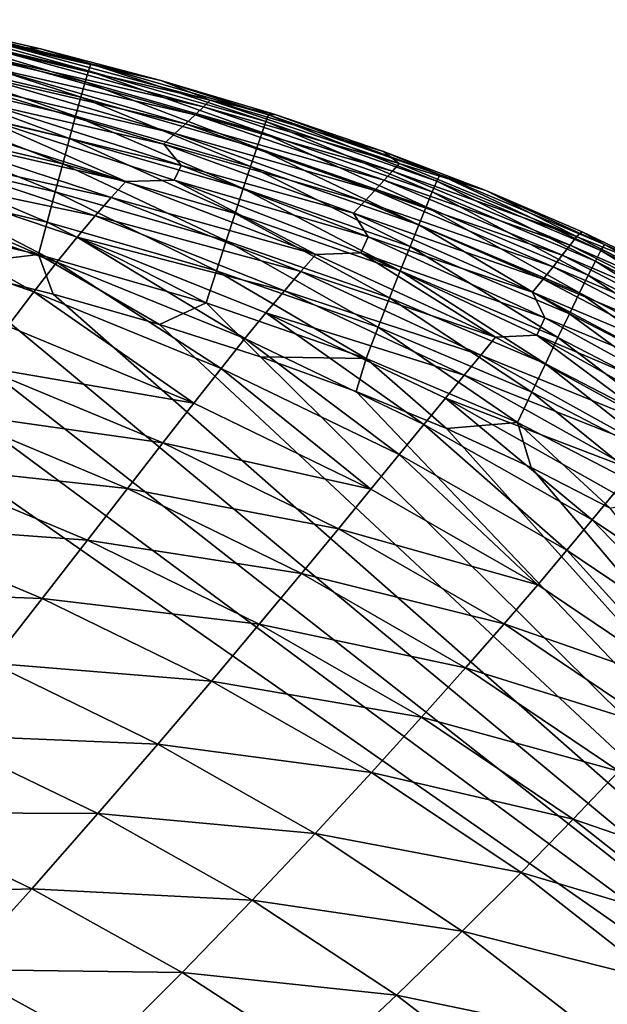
# Model space of a CAD drawing. Header units: metres. Extents: x -105 to 105, y -68 to 103.
# Tile 394 of 416: x 97.04 to 99.51, y 63.23 to 67.38. Entities that reach past the tile are written whole.
import ezdxf

# ---------------------------------------------------------------- set-up
doc = ezdxf.new("R2010")
doc.units = ezdxf.units.M
doc.layers.add('solid_FIT-BATH-150_SW0001_01', color=7, linetype='CONTINUOUS')

msp = doc.modelspace()

# ---------------------------------------------------------------- linework, layer by layer
at = {"layer": 'solid_FIT-BATH-150_SW0001_01'}
for points in [[(96.542076, 67.294456, 15.855499), (97.311226, 67.113571, 15.863638), (96.553902, 67.342468, 15.722724)], [(96.553902, 67.342468, 15.722724), (97.325256, 67.160934, 15.730721), (96.561844, 67.371819, 15.581873)], [(97.311226, 67.113571, 15.863638), (97.325256, 67.160934, 15.730721), (96.553902, 67.342468, 15.722724)], [(96.561844, 67.371819, 15.581873), (97.334587, 67.189789, 15.589726), (96.590744, 67.375572, 15.435036)], [(97.325256, 67.160934, 15.730721), (97.334587, 67.189789, 15.589726), (96.561844, 67.371819, 15.581873)], [(97.334587, 67.189789, 15.589726), (97.12252, 67.253349, 15.440289), (96.590744, 67.375572, 15.435036)], [(96.998665, 67.26339, 13.287804), (96.590744, 67.375572, 15.435036), (97.12252, 67.253349, 15.440289)], [(96.526711, 67.229263, 15.97865), (97.292877, 67.049171, 15.986925), (96.542076, 67.294456, 15.855499)], [(97.292877, 67.049171, 15.986925), (97.311226, 67.113571, 15.863638), (96.542076, 67.294456, 15.855499)], [(96.969749, 67.239296, 10.897865), (96.998665, 67.26339, 13.287804), (97.837524, 67.036453, 13.290612)], [(96.998665, 67.26339, 13.287804), (97.12252, 67.253349, 15.440289), (97.628891, 67.120178, 15.44556)], [(97.837524, 67.036453, 13.290612), (96.998665, 67.26339, 13.287804), (97.628891, 67.120178, 15.44556)], [(96.508133, 67.148369, 16.090628), (97.27063, 66.969193, 16.09903), (96.526711, 67.229263, 15.97865)], [(97.27063, 66.969193, 16.09903), (97.292877, 67.049171, 15.986925), (96.526711, 67.229263, 15.97865)], [(96.934036, 67.210388, 8.612066), (96.969749, 67.239296, 10.897865), (97.808754, 67.008408, 10.901702)], [(97.808754, 67.008408, 10.901702), (96.969749, 67.239296, 10.897865), (97.837524, 67.036453, 13.290612)], [(97.334587, 67.189789, 15.589726), (97.628891, 67.120178, 15.44556), (97.12252, 67.253349, 15.440289)], [(96.84948, 67.142738, 4.348823), (96.893562, 67.178062, 6.429319), (97.732765, 66.937141, 6.435234)], [(96.893562, 67.178062, 6.429319), (96.934036, 67.210388, 8.612066), (97.773155, 66.974739, 8.616927)], [(97.732765, 66.937141, 6.435234), (96.893562, 67.178062, 6.429319), (97.773155, 66.974739, 8.616927)], [(97.773155, 66.974739, 8.616927), (96.934036, 67.210388, 8.612066), (97.808754, 67.008408, 10.901702)], [(97.325256, 67.160934, 15.730721), (98.071831, 66.946632, 15.73912), (97.334587, 67.189789, 15.589726)], [(97.334587, 67.189789, 15.589726), (98.082741, 66.974846, 15.59797), (97.628891, 67.120178, 15.44556)], [(98.071831, 66.946632, 15.73912), (98.082741, 66.974846, 15.59797), (97.334587, 67.189789, 15.589726)], [(96.486679, 67.053253, 16.189884), (97.244881, 66.875107, 16.198397), (96.508133, 67.148369, 16.090628)], [(97.244881, 66.875107, 16.198397), (97.27063, 66.969193, 16.09903), (96.508133, 67.148369, 16.090628)], [(96.802414, 67.104279, 2.369936), (96.84948, 67.142738, 4.348823), (97.688721, 66.896255, 4.355815)], [(97.688721, 66.896255, 4.355815), (96.84948, 67.142738, 4.348823), (97.732765, 66.937141, 6.435234)], [(97.311226, 67.113571, 15.863638), (98.055244, 66.900146, 15.872188), (97.325256, 67.160934, 15.730721)], [(98.055244, 66.900146, 15.872188), (98.071831, 66.946632, 15.73912), (97.325256, 67.160934, 15.730721)], [(97.641594, 66.852135, 2.378008), (96.802414, 67.104279, 2.369936), (97.688721, 66.896255, 4.355815)], [(96.888611, 67.023705, 0.49346), (96.802414, 67.104279, 2.369936), (97.641594, 66.852135, 2.378008)], [(97.292877, 67.049171, 15.986925), (98.03347, 66.836823, 15.995616), (97.311226, 67.113571, 15.863638)], [(98.03347, 66.836823, 15.995616), (98.055244, 66.900146, 15.872188), (97.311226, 67.113571, 15.863638)], [(98.082741, 66.974846, 15.59797), (98.110504, 66.976067, 15.450854), (97.628891, 67.120178, 15.44556)], [(97.837524, 67.036453, 13.290612), (97.628891, 67.120178, 15.44556), (98.110504, 66.976067, 15.450854)], [(96.462685, 66.945404, 16.27487), (97.216034, 66.768387, 16.283476), (96.486679, 67.053253, 16.189884)], [(97.216034, 66.768387, 16.283476), (97.244881, 66.875107, 16.198397), (96.486679, 67.053253, 16.189884)], [(97.27063, 66.969193, 16.09903), (98.006981, 66.758125, 16.107849), (97.292877, 67.049171, 15.986925)], [(98.006981, 66.758125, 16.107849), (98.03347, 66.836823, 15.995616), (97.292877, 67.049171, 15.986925)], [(96.861877, 66.968262, -1.283807), (96.888611, 67.023705, 0.49346), (97.715317, 66.762077, 0.502477)], [(97.715317, 66.762077, 0.502477), (96.888611, 67.023705, 0.49346), (97.641594, 66.852135, 2.378008)], [(97.773155, 66.974739, 8.616927), (97.808754, 67.008408, 10.901702), (98.604317, 66.738503, 10.905326)], [(97.808754, 67.008408, 10.901702), (97.837524, 67.036453, 13.290612), (98.632446, 66.770447, 13.29331)], [(98.604317, 66.738503, 10.905326), (97.808754, 67.008408, 10.901702), (98.632446, 66.770447, 13.29331)], [(97.837524, 67.036453, 13.290612), (98.110504, 66.976067, 15.450854), (98.567062, 66.821373, 15.456161)], [(98.632446, 66.770447, 13.29331), (97.837524, 67.036453, 13.290612), (98.567062, 66.821373, 15.456161)], [(97.481956, 66.693886, -2.953047), (96.644325, 66.962067, -2.964094), (96.861877, 66.968262, -1.283807)], [(97.685898, 66.700539, -1.273796), (96.861877, 66.968262, -1.283807), (97.715317, 66.762077, 0.502477)], [(97.481956, 66.693886, -2.953047), (96.861877, 66.968262, -1.283807), (97.685898, 66.700539, -1.273796)], [(97.244881, 66.875107, 16.198397), (97.976257, 66.665489, 16.207327), (97.27063, 66.969193, 16.09903)], [(97.976257, 66.665489, 16.207327), (98.006981, 66.758125, 16.107849), (97.27063, 66.969193, 16.09903)], [(97.732765, 66.937141, 6.435234), (97.773155, 66.974739, 8.616927), (98.569443, 66.700127, 8.621483)], [(98.569443, 66.700127, 8.621483), (97.773155, 66.974739, 8.616927), (98.604317, 66.738503, 10.905326)], [(98.071831, 66.946632, 15.73912), (98.791367, 66.695778, 15.747978), (98.082741, 66.974846, 15.59797)], [(98.082741, 66.974846, 15.59797), (98.804077, 66.72316, 15.606666), (98.110504, 66.976067, 15.450854)], [(98.791367, 66.695778, 15.747978), (98.804077, 66.72316, 15.606666), (98.082741, 66.974846, 15.59797)], [(98.804077, 66.72316, 15.606666), (98.567062, 66.821373, 15.456161), (98.110504, 66.976067, 15.450854)], [(96.436485, 66.826302, 16.34404), (97.184479, 66.650497, 16.352715), (96.462685, 66.945404, 16.27487)], [(97.184479, 66.650497, 16.352715), (97.216034, 66.768387, 16.283476), (96.462685, 66.945404, 16.27487)], [(96.584137, 66.900421, -4.544886), (96.644325, 66.962067, -2.964094), (97.481956, 66.693886, -2.953047)], [(97.688721, 66.896255, 4.355815), (97.732765, 66.937141, 6.435234), (98.529839, 66.657288, 6.440781)], [(98.529839, 66.657288, 6.440781), (97.732765, 66.937141, 6.435234), (98.569443, 66.700127, 8.621483)], [(98.055244, 66.900146, 15.872188), (98.771873, 66.650444, 15.881201), (98.071831, 66.946632, 15.73912)], [(98.771873, 66.650444, 15.881201), (98.791367, 66.695778, 15.747978), (98.071831, 66.946632, 15.73912)], [(96.518059, 66.827675, -6.030351), (96.584137, 66.900421, -4.544886), (97.420464, 66.627602, -4.532961)], [(97.420464, 66.627602, -4.532961), (96.584137, 66.900421, -4.544886), (97.481956, 66.693886, -2.953047)], [(97.641594, 66.852135, 2.378008), (97.688721, 66.896255, 4.355815), (98.486565, 66.61087, 4.362421)], [(98.486565, 66.61087, 4.362421), (97.688721, 66.896255, 4.355815), (98.529839, 66.657288, 6.440781)], [(98.03347, 66.836823, 15.995616), (98.74617, 66.588593, 16.004774), (98.055244, 66.900146, 15.872188)], [(98.74617, 66.588593, 16.004774), (98.771873, 66.650444, 15.881201), (98.055244, 66.900146, 15.872188)], [(97.216034, 66.768387, 16.283476), (97.941788, 66.560371, 16.292494), (97.244881, 66.875107, 16.198397)], [(97.941788, 66.560371, 16.292494), (97.976257, 66.665489, 16.207327), (97.244881, 66.875107, 16.198397)], [(98.44014, 66.561096, 2.38572), (97.641594, 66.852135, 2.378008), (98.486565, 66.61087, 4.362421)], [(97.715317, 66.762077, 0.502477), (97.641594, 66.852135, 2.378008), (98.44014, 66.561096, 2.38572)], [(96.408409, 66.697426, 16.395842), (97.150635, 66.522911, 16.404558), (96.436485, 66.826302, 16.34404)], [(97.150635, 66.522911, 16.404558), (97.184479, 66.650497, 16.352715), (96.436485, 66.826302, 16.34404)], [(96.444702, 66.741127, -7.422735), (96.518059, 66.827675, -6.030351), (97.35247, 66.550713, -6.017533)], [(97.35247, 66.550713, -6.017533), (96.518059, 66.827675, -6.030351), (97.420464, 66.627602, -4.532961)], [(98.006981, 66.758125, 16.107849), (98.714821, 66.511635, 16.117132), (98.03347, 66.836823, 15.995616)], [(98.714821, 66.511635, 16.117132), (98.74617, 66.588593, 16.004774), (98.03347, 66.836823, 15.995616)], [(98.804077, 66.72316, 15.606666), (98.997841, 66.656769, 15.461482), (98.567062, 66.821373, 15.456161)], [(98.632446, 66.770447, 13.29331), (98.567062, 66.821373, 15.456161), (98.997841, 66.656769, 15.461482)], [(97.184479, 66.650497, 16.352715), (97.904045, 66.444214, 16.361794), (97.216034, 66.768387, 16.283476)], [(97.904045, 66.444214, 16.361794), (97.941788, 66.560371, 16.292494), (97.216034, 66.768387, 16.283476)], [(97.685898, 66.700539, -1.273796), (97.715317, 66.762077, 0.502477), (98.502197, 66.461815, 0.511207)], [(98.502197, 66.461815, 0.511207), (97.715317, 66.762077, 0.502477), (98.44014, 66.561096, 2.38572)], [(98.604317, 66.738503, 10.905326), (98.632446, 66.770447, 13.29331), (99.379929, 66.462494, 13.295884)], [(99.379929, 66.462494, 13.295884), (98.632446, 66.770447, 13.29331), (98.997841, 66.656769, 15.461482)], [(97.19088, 66.354744, -8.709388), (96.362709, 66.6381, -8.724279), (96.444702, 66.741127, -7.422735)], [(97.276451, 66.460625, -7.408948), (96.444702, 66.741127, -7.422735), (97.35247, 66.550713, -6.017533)], [(97.19088, 66.354744, -8.709388), (96.444702, 66.741127, -7.422735), (97.276451, 66.460625, -7.408948)], [(97.976257, 66.665489, 16.207327), (98.678406, 66.421005, 16.216717), (98.006981, 66.758125, 16.107849)], [(98.678406, 66.421005, 16.216717), (98.714821, 66.511635, 16.117132), (98.006981, 66.758125, 16.107849)], [(98.569443, 66.700127, 8.621483), (98.604317, 66.738503, 10.905326), (99.352898, 66.426804, 10.908729)], [(99.352898, 66.426804, 10.908729), (98.604317, 66.738503, 10.905326), (99.379929, 66.462494, 13.295884)], [(98.791367, 66.695778, 15.747978), (99.481842, 66.40361, 15.757377), (98.804077, 66.72316, 15.606666)], [(98.804077, 66.72316, 15.606666), (99.496574, 66.429939, 15.615896), (98.997841, 66.656769, 15.461482)], [(99.481842, 66.40361, 15.757377), (99.496574, 66.429939, 15.615896), (98.804077, 66.72316, 15.606666)], [(96.408409, 66.697426, 16.395842), (96.378792, 66.560257, 16.42873), (97.114883, 66.387093, 16.437456)], [(96.408409, 66.697426, 16.395842), (97.114883, 66.387093, 16.437456), (97.150635, 66.522911, 16.404558)], [(97.420464, 66.627602, -4.532961), (97.481956, 66.693886, -2.953047), (98.281242, 66.386826, -2.94199)], [(98.281242, 66.386826, -2.94199), (97.481956, 66.693886, -2.953047), (97.685898, 66.700539, -1.273796)], [(98.470833, 66.394264, -1.263955), (97.685898, 66.700539, -1.273796), (98.502197, 66.461815, 0.511207)], [(98.281242, 66.386826, -2.94199), (97.685898, 66.700539, -1.273796), (98.470833, 66.394264, -1.263955)], [(98.529839, 66.657288, 6.440781), (98.569443, 66.700127, 8.621483), (99.319321, 66.383888, 8.625728)], [(99.319321, 66.383888, 8.625728), (98.569443, 66.700127, 8.621483), (99.352898, 66.426804, 10.908729)], [(98.771873, 66.650444, 15.881201), (99.459076, 66.35981, 15.890757), (98.791367, 66.695778, 15.747978)], [(99.459076, 66.35981, 15.890757), (99.481842, 66.40361, 15.757377), (98.791367, 66.695778, 15.747978)], [(95.036903, 61.398209, 16.499418), (102.660873, 61.39254, 16.581371), (95.158379, 66.635063, 16.428244)], [(102.660873, 61.39254, 16.581371), (95.696823, 66.545441, 16.433899), (95.158379, 66.635063, 16.428244)], [(97.0942, 66.230507, -9.921071), (96.270645, 66.515945, -9.937248), (96.362709, 66.6381, -8.724279)], [(97.0942, 66.230507, -9.921071), (96.362709, 66.6381, -8.724279), (97.19088, 66.354744, -8.709388)], [(97.150635, 66.522911, 16.404558), (97.86351, 66.318474, 16.413666), (97.184479, 66.650497, 16.352715)], [(97.86351, 66.318474, 16.413666), (97.904045, 66.444214, 16.361794), (97.184479, 66.650497, 16.352715)], [(97.941788, 66.560371, 16.292494), (98.637489, 66.3181, 16.301962), (97.976257, 66.665489, 16.207327)], [(98.637489, 66.3181, 16.301962), (98.678406, 66.421005, 16.216717), (97.976257, 66.665489, 16.207327)], [(98.486565, 66.61087, 4.362421), (98.529839, 66.657288, 6.440781), (99.281136, 66.335983, 6.445952)], [(99.281136, 66.335983, 6.445952), (98.529839, 66.657288, 6.440781), (99.319321, 66.383888, 8.625728)], [(98.74617, 66.588593, 16.004774), (99.428932, 66.299919, 16.014469), (98.771873, 66.650444, 15.881201)], [(99.428932, 66.299919, 16.014469), (99.459076, 66.35981, 15.890757), (98.771873, 66.650444, 15.881201)], [(99.496574, 66.429939, 15.615896), (99.403038, 66.482819, 15.466813), (98.997841, 66.656769, 15.461482)], [(99.379929, 66.462494, 13.295884), (98.997841, 66.656769, 15.461482), (99.403038, 66.482819, 15.466813)], [(97.35247, 66.550713, -6.017533), (97.420464, 66.627602, -4.532961), (98.219177, 66.315948, -4.520817)], [(98.219177, 66.315948, -4.520817), (97.420464, 66.627602, -4.532961), (98.281242, 66.386826, -2.94199)], [(98.44014, 66.561096, 2.38572), (98.486565, 66.61087, 4.362421), (99.239319, 66.28418, 4.368622)], [(99.239319, 66.28418, 4.368622), (98.486565, 66.61087, 4.362421), (99.281136, 66.335983, 6.445952)], [(97.114883, 66.387093, 16.437456), (96.378792, 66.560257, 16.42873), (96.705032, 66.338745, 16.445293)], [(97.904045, 66.444214, 16.361794), (98.592651, 66.204361, 16.371307), (97.941788, 66.560371, 16.292494)], [(98.592651, 66.204361, 16.371307), (98.637489, 66.3181, 16.301962), (97.941788, 66.560371, 16.292494)], [(99.194283, 66.228905, 2.39304), (98.44014, 66.561096, 2.38572), (99.239319, 66.28418, 4.368622)], [(98.502197, 66.461815, 0.511207), (98.44014, 66.561096, 2.38572), (99.194283, 66.228905, 2.39304)], [(98.714821, 66.511635, 16.117132), (99.39209, 66.225319, 16.126947), (98.74617, 66.588593, 16.004774)], [(99.39209, 66.225319, 16.126947), (99.428932, 66.299919, 16.014469), (98.74617, 66.588593, 16.004774)], [(102.660873, 61.39254, 16.581371), (96.212257, 66.446808, 16.439579), (95.696823, 66.545441, 16.433899)], [(96.984634, 66.085587, -11.046343), (96.270645, 66.515945, -9.937248), (97.0942, 66.230507, -9.921071)], [(97.150635, 66.522911, 16.404558), (97.114883, 66.387093, 16.437456), (97.820663, 66.184593, 16.446556)], [(97.150635, 66.522911, 16.404558), (97.820663, 66.184593, 16.446556), (97.86351, 66.318474, 16.413666)], [(97.276451, 66.460625, -7.408948), (97.35247, 66.550713, -6.017533), (98.149979, 66.235046, -6.004254)], [(98.149979, 66.235046, -6.004254), (97.35247, 66.550713, -6.017533), (98.219177, 66.315948, -4.520817)], [(98.678406, 66.421005, 16.216717), (99.349228, 66.137398, 16.226625), (98.714821, 66.511635, 16.117132)], [(99.349228, 66.137398, 16.226625), (99.39209, 66.225319, 16.126947), (98.714821, 66.511635, 16.117132)], [(99.379929, 66.462494, 13.295884), (99.403038, 66.482819, 15.466813), (99.78347, 66.299889, 15.472154)], [(99.496574, 66.429939, 15.615896), (99.78347, 66.299889, 15.472154), (99.403038, 66.482819, 15.466813)], [(102.660873, 61.39254, 16.581371), (96.705032, 66.338745, 16.445293), (96.212257, 66.446808, 16.439579)], [(97.983536, 66.033188, -8.69347), (97.19088, 66.354744, -8.709388), (97.276451, 66.460625, -7.408948)], [(98.071991, 66.141624, -7.394428), (97.276451, 66.460625, -7.408948), (98.149979, 66.235046, -6.004254)], [(97.983536, 66.033188, -8.69347), (97.276451, 66.460625, -7.408948), (98.071991, 66.141624, -7.394428)], [(97.86351, 66.318474, 16.413666), (98.544449, 66.0812, 16.423191), (97.904045, 66.444214, 16.361794)], [(98.544449, 66.0812, 16.423191), (98.592651, 66.204361, 16.371307), (97.904045, 66.444214, 16.361794)], [(98.470833, 66.394264, -1.263955), (98.502197, 66.461815, 0.511207), (99.245491, 66.120865, 0.519603)], [(99.245491, 66.120865, 0.519603), (98.502197, 66.461815, 0.511207), (99.194283, 66.228905, 2.39304)], [(99.352898, 66.426804, 10.908729), (99.379929, 66.462494, 13.295884), (100.076492, 66.109703, 13.298323)], [(100.076492, 66.109703, 13.298323), (99.379929, 66.462494, 13.295884), (99.78347, 66.299889, 15.472154)], [(99.481842, 66.40361, 15.757377), (100.141968, 66.062241, 15.767468), (99.496574, 66.429939, 15.615896)], [(99.496574, 66.429939, 15.615896), (100.15892, 66.087212, 15.62582), (99.78347, 66.299889, 15.472154)], [(100.141968, 66.062241, 15.767468), (100.15892, 66.087212, 15.62582), (99.496574, 66.429939, 15.615896)], [(97.114883, 66.387093, 16.437456), (96.705032, 66.338745, 16.445293), (97.17556, 66.220833, 16.451048)], [(97.114883, 66.387093, 16.437456), (97.17556, 66.220833, 16.451048), (97.62368, 66.093246, 16.456833)], [(97.820663, 66.184593, 16.446556), (97.114883, 66.387093, 16.437456), (97.62368, 66.093246, 16.456833)], [(98.219177, 66.315948, -4.520817), (98.281242, 66.386826, -2.94199), (99.038208, 66.039047, -2.931013)], [(99.038208, 66.039047, -2.931013), (98.281242, 66.386826, -2.94199), (98.470833, 66.394264, -1.263955)], [(99.212891, 66.047523, -1.254348), (98.470833, 66.394264, -1.263955), (99.245491, 66.120865, 0.519603)], [(99.038208, 66.039047, -2.931013), (98.470833, 66.394264, -1.263955), (99.212891, 66.047523, -1.254348)], [(98.637489, 66.3181, 16.301962), (99.301018, 66.037521, 16.311934), (98.678406, 66.421005, 16.216717)], [(99.301018, 66.037521, 16.311934), (99.349228, 66.137398, 16.226625), (98.678406, 66.421005, 16.216717)], [(99.319321, 66.383888, 8.625728), (99.352898, 66.426804, 10.908729), (100.050964, 66.070526, 10.911901)], [(100.050964, 66.070526, 10.911901), (99.352898, 66.426804, 10.908729), (100.076492, 66.109703, 13.298323)], [(99.459076, 66.35981, 15.890757), (100.115578, 66.02047, 15.901), (99.481842, 66.40361, 15.757377)], [(100.115578, 66.02047, 15.901), (100.141968, 66.062241, 15.767468), (99.481842, 66.40361, 15.757377)], [(97.882912, 65.907303, -9.903558), (97.0942, 66.230507, -9.921071), (97.19088, 66.354744, -8.709388)], [(97.882912, 65.907303, -9.903558), (97.19088, 66.354744, -8.709388), (97.983536, 66.033188, -8.69347)], [(99.281136, 66.335983, 6.445952), (99.319321, 66.383888, 8.625728), (100.019196, 66.023369, 8.629655)], [(100.019196, 66.023369, 8.629655), (99.319321, 66.383888, 8.625728), (100.050964, 66.070526, 10.911901)], [(99.428932, 66.299919, 16.014469), (100.080513, 65.963226, 16.024843), (99.459076, 66.35981, 15.890757)], [(100.080513, 65.963226, 16.024843), (100.115578, 66.02047, 15.901), (99.459076, 66.35981, 15.890757)], [(102.660873, 61.39254, 16.581371), (97.17556, 66.220833, 16.451048), (96.705032, 66.338745, 16.445293)], [(97.86351, 66.318474, 16.413666), (97.820663, 66.184593, 16.446556), (98.493454, 65.950035, 16.456051)], [(97.86351, 66.318474, 16.413666), (98.493454, 65.950035, 16.456051), (98.544449, 66.0812, 16.423191)], [(98.149979, 66.235046, -6.004254), (98.219177, 66.315948, -4.520817), (98.976234, 65.963776, -4.508569)], [(98.976234, 65.963776, -4.508569), (98.219177, 66.315948, -4.520817), (99.038208, 66.039047, -2.931013)], [(98.592651, 66.204361, 16.371307), (99.248131, 65.927086, 16.381306), (98.637489, 66.3181, 16.301962)], [(99.248131, 65.927086, 16.381306), (99.301018, 66.037521, 16.311934), (98.637489, 66.3181, 16.301962)], [(99.239319, 66.28418, 4.368622), (99.281136, 66.335983, 6.445952), (99.983009, 65.970703, 6.450739)], [(99.983009, 65.970703, 6.450739), (99.281136, 66.335983, 6.445952), (100.019196, 66.023369, 8.629655)], [(99.194283, 66.228905, 2.39304), (99.239319, 66.28418, 4.368622), (99.943268, 65.913811, 4.374402)], [(99.943268, 65.913811, 4.374402), (99.239319, 66.28418, 4.368622), (99.983009, 65.970703, 6.450739)], [(99.39209, 66.225319, 16.126947), (100.037582, 65.891823, 16.137426), (99.428932, 66.299919, 16.014469)], [(100.037582, 65.891823, 16.137426), (100.080513, 65.963226, 16.024843), (99.428932, 66.299919, 16.014469)], [(97.768204, 65.761749, -11.027057), (96.984634, 66.085587, -11.046343), (97.0942, 66.230507, -9.921071)], [(97.768204, 65.761749, -11.027057), (97.0942, 66.230507, -9.921071), (97.882912, 65.907303, -9.903558)], [(102.660873, 61.39254, 16.581371), (97.62368, 66.093246, 16.456833), (97.17556, 66.220833, 16.451048)], [(98.071991, 66.141624, -7.394428), (98.149979, 66.235046, -6.004254), (98.906502, 65.879097, -5.990654)], [(98.906502, 65.879097, -5.990654), (98.149979, 66.235046, -6.004254), (98.976234, 65.963776, -4.508569)], [(99.900269, 65.853325, 2.39994), (99.194283, 66.228905, 2.39304), (99.943268, 65.913811, 4.374402)], [(99.245491, 66.120865, 0.519603), (99.194283, 66.228905, 2.39304), (99.900269, 65.853325, 2.39994)], [(99.349228, 66.137398, 16.226625), (99.987564, 65.807594, 16.237175), (99.39209, 66.225319, 16.126947)], [(99.987564, 65.807594, 16.237175), (100.037582, 65.891823, 16.137426), (99.39209, 66.225319, 16.126947)], [(97.820663, 66.184593, 16.446556), (97.62368, 66.093246, 16.456833), (98.049095, 65.956375, 16.462637)], [(98.493454, 65.950035, 16.456051), (97.820663, 66.184593, 16.446556), (98.049095, 65.956375, 16.462637)], [(98.544449, 66.0812, 16.423191), (99.191238, 65.807465, 16.433176), (98.592651, 66.204361, 16.371307)], [(99.191238, 65.807465, 16.433176), (99.248131, 65.927086, 16.381306), (98.592651, 66.204361, 16.371307)], [(98.736504, 65.672073, -8.676736), (97.983536, 66.033188, -8.69347), (98.071991, 66.141624, -7.394428)], [(98.827194, 65.782654, -7.379349), (98.071991, 66.141624, -7.394428), (98.906502, 65.879097, -5.990654)], [(98.736504, 65.672073, -8.676736), (98.071991, 66.141624, -7.394428), (98.827194, 65.782654, -7.379349)], [(99.301018, 66.037521, 16.311934), (99.931244, 65.711868, 16.322521), (99.349228, 66.137398, 16.226625)], [(99.931244, 65.711868, 16.322521), (99.987564, 65.807594, 16.237175), (99.349228, 66.137398, 16.226625)], [(99.212891, 66.047523, -1.254348), (99.245491, 66.120865, 0.519603), (99.941467, 65.737175, 0.527619)], [(99.941467, 65.737175, 0.527619), (99.245491, 66.120865, 0.519603), (99.900269, 65.853325, 2.39994)], [(96.860336, 65.917694, -12.087579), (96.984634, 66.085587, -11.046343), (97.768204, 65.761749, -11.027057)], [(102.660873, 61.39254, 16.581371), (98.049095, 65.956375, 16.462637), (97.62368, 66.093246, 16.456833)], [(98.544449, 66.0812, 16.423191), (98.493454, 65.950035, 16.456051), (99.131004, 65.680038, 16.465977)], [(98.544449, 66.0812, 16.423191), (99.131004, 65.680038, 16.465977), (99.191238, 65.807465, 16.433176)], [(98.632591, 65.545059, -9.884963), (97.882912, 65.907303, -9.903558), (97.983536, 66.033188, -8.69347)], [(98.632591, 65.545059, -9.884963), (97.983536, 66.033188, -8.69347), (98.736504, 65.672073, -8.676736)], [(98.976234, 65.963776, -4.508569), (99.038208, 66.039047, -2.931013), (99.748894, 65.648727, -2.920208)], [(99.748894, 65.648727, -2.920208), (99.038208, 66.039047, -2.931013), (99.212891, 66.047523, -1.254348)], [(99.908272, 65.658409, -1.245043), (99.212891, 66.047523, -1.254348), (99.941467, 65.737175, 0.527619)], [(99.748894, 65.648727, -2.920208), (99.212891, 66.047523, -1.254348), (99.908272, 65.658409, -1.245043)], [(99.248131, 65.927086, 16.381306), (99.869415, 65.605972, 16.391891), (99.301018, 66.037521, 16.311934)], [(99.869415, 65.605972, 16.391891), (99.931244, 65.711868, 16.322521), (99.301018, 66.037521, 16.311934)], [(102.660873, 61.39254, 16.581371), (98.451599, 65.81028, 16.468456), (98.049095, 65.956375, 16.462637)], [(98.493454, 65.950035, 16.456051), (98.049095, 65.956375, 16.462637), (98.451599, 65.81028, 16.468456)], [(98.493454, 65.950035, 16.456051), (98.451599, 65.81028, 16.468456), (98.831329, 65.65464, 16.474289)], [(99.131004, 65.680038, 16.465977), (98.493454, 65.950035, 16.456051), (98.831329, 65.65464, 16.474289)], [(98.906502, 65.879097, -5.990654), (98.976234, 65.963776, -4.508569), (99.687622, 65.569366, -4.496331)], [(99.687622, 65.569366, -4.496331), (98.976234, 65.963776, -4.508569), (99.748894, 65.648727, -2.920208)], [(96.719475, 65.724548, -13.047156), (96.860336, 65.917694, -12.087579), (97.637451, 65.594345, -12.066378)], [(97.637451, 65.594345, -12.066378), (96.860336, 65.917694, -12.087579), (97.768204, 65.761749, -11.027057)], [(98.513412, 65.399506, -11.006427), (97.768204, 65.761749, -11.027057), (97.882912, 65.907303, -9.903558)], [(98.513412, 65.399506, -11.006427), (97.882912, 65.907303, -9.903558), (98.632591, 65.545059, -9.884963)], [(99.191238, 65.807465, 16.433176), (99.802856, 65.491226, 16.443714), (99.248131, 65.927086, 16.381306)], [(99.802856, 65.491226, 16.443714), (99.869415, 65.605972, 16.391891), (99.248131, 65.927086, 16.381306)], [(98.827194, 65.782654, -7.379349), (98.906502, 65.879097, -5.990654), (99.61795, 65.48127, -5.976875)], [(99.61795, 65.48127, -5.976875), (98.906502, 65.879097, -5.990654), (99.687622, 65.569366, -4.496331)], [(102.660873, 61.39254, 16.581371), (98.831329, 65.65464, 16.474289), (98.451599, 65.81028, 16.468456)], [(99.191238, 65.807465, 16.433176), (99.131004, 65.680038, 16.465977), (99.732361, 65.36895, 16.476416)], [(99.191238, 65.807465, 16.433176), (99.732361, 65.36895, 16.476416), (99.802856, 65.491226, 16.443714)], [(99.445625, 65.270012, -8.659398), (98.736504, 65.672073, -8.676736), (98.827194, 65.782654, -7.379349)], [(99.537926, 65.382225, -7.363883), (98.827194, 65.782654, -7.379349), (99.61795, 65.48127, -5.976875)], [(99.445625, 65.270012, -8.659398), (98.827194, 65.782654, -7.379349), (99.537926, 65.382225, -7.363883)], [(96.560204, 65.503876, -13.927448), (96.719475, 65.724548, -13.047156), (97.488678, 65.402946, -13.02393)], [(97.488678, 65.402946, -13.02393), (96.719475, 65.724548, -13.047156), (97.637451, 65.594345, -12.066378)], [(97.637451, 65.594345, -12.066378), (97.768204, 65.761749, -11.027057), (98.513412, 65.399506, -11.006427)], [(99.33905, 65.142479, -9.865544), (98.632591, 65.545059, -9.884963), (98.736504, 65.672073, -8.676736)], [(99.33905, 65.142479, -9.865544), (98.736504, 65.672073, -8.676736), (99.445625, 65.270012, -8.659398)], [(99.131004, 65.680038, 16.465977), (98.831329, 65.65464, 16.474289), (99.188156, 65.490814, 16.480108)], [(102.660873, 61.39254, 16.581371), (99.188156, 65.490814, 16.480108), (98.831329, 65.65464, 16.474289)], [(99.131004, 65.680038, 16.465977), (99.188156, 65.490814, 16.480108), (99.521561, 65.319778, 16.485889)], [(99.732361, 65.36895, 16.476416), (99.131004, 65.680038, 16.465977), (99.521561, 65.319778, 16.485889)], [(97.488678, 65.402946, -13.02393), (97.637451, 65.594345, -12.066378), (98.376877, 65.233376, -12.04358)], [(98.376877, 65.233376, -12.04358), (97.637451, 65.594345, -12.066378), (98.513412, 65.399506, -11.006427)], [(99.216049, 64.99765, -10.984757), (98.513412, 65.399506, -11.006427), (98.632591, 65.545059, -9.884963)], [(99.216049, 64.99765, -10.984757), (98.632591, 65.545059, -9.884963), (99.33905, 65.142479, -9.865544)], [(96.380882, 65.254036, -14.730504), (96.560204, 65.503876, -13.927448), (97.319908, 65.185387, -13.902122)], [(97.319908, 65.185387, -13.902122), (96.560204, 65.503876, -13.927448), (97.488678, 65.402946, -13.02393)], [(102.660873, 61.39254, 16.581371), (99.521561, 65.319778, 16.485889), (99.188156, 65.490814, 16.480108)], [(97.319908, 65.185387, -13.902122), (97.488678, 65.402946, -13.02393), (98.220894, 65.044617, -12.99888)], [(98.220894, 65.044617, -12.99888), (97.488678, 65.402946, -13.02393), (98.376877, 65.233376, -12.04358)], [(98.376877, 65.233376, -12.04358), (98.513412, 65.399506, -11.006427), (99.216049, 64.99765, -10.984757)], [(100.107147, 64.825829, -8.641669), (99.445625, 65.270012, -8.659398), (99.537926, 65.382225, -7.363883)], [(99.998512, 64.698471, -9.845561), (99.33905, 65.142479, -9.865544), (99.445625, 65.270012, -8.659398)], [(99.998512, 64.698471, -9.845561), (99.445625, 65.270012, -8.659398), (100.107147, 64.825829, -8.641669)], [(96.180222, 64.974609, -15.457746), (96.380882, 65.254036, -14.730504), (97.129395, 64.94014, -14.703103)], [(97.129395, 64.94014, -14.703103), (96.380882, 65.254036, -14.730504), (97.319908, 65.185387, -13.902122)], [(98.220894, 65.044617, -12.99888), (98.376877, 65.233376, -12.04358), (99.074417, 64.833603, -12.019547)], [(99.074417, 64.833603, -12.019547), (98.376877, 65.233376, -12.04358), (99.216049, 64.99765, -10.984757)], [(97.129395, 64.94014, -14.703103), (97.319908, 65.185387, -13.902122), (98.043358, 64.8312, -13.874779)], [(98.043358, 64.8312, -13.874779), (97.319908, 65.185387, -13.902122), (98.220894, 65.044617, -12.99888)], [(99.87233, 64.555145, -10.962363), (99.216049, 64.99765, -10.984757), (99.33905, 65.142479, -9.865544)], [(99.87233, 64.555145, -10.962363), (99.33905, 65.142479, -9.865544), (99.998512, 64.698471, -9.845561)], [(98.043358, 64.8312, -13.874779), (98.220894, 65.044617, -12.99888), (98.911934, 64.64843, -12.972424)], [(98.911934, 64.64843, -12.972424), (98.220894, 65.044617, -12.99888), (99.074417, 64.833603, -12.019547)], [(99.074417, 64.833603, -12.019547), (99.216049, 64.99765, -10.984757), (99.87233, 64.555145, -10.962363)], [(96.915787, 64.666939, -15.428523), (96.180222, 64.974609, -15.457746), (97.129395, 64.94014, -14.703103)], [(96.915787, 64.666939, -15.428523), (97.129395, 64.94014, -14.703103), (97.842415, 64.591728, -14.673538)], [(97.842415, 64.591728, -14.673538), (97.129395, 64.94014, -14.703103), (98.043358, 64.8312, -13.874779)], [(97.842415, 64.591728, -14.673538), (98.043358, 64.8312, -13.874779), (98.726402, 64.440216, -13.845892)], [(98.726402, 64.440216, -13.845892), (98.043358, 64.8312, -13.874779), (98.911934, 64.64843, -12.972424)], [(98.911934, 64.64843, -12.972424), (99.074417, 64.833603, -12.019547), (99.726273, 64.394066, -11.994647)], [(99.726273, 64.394066, -11.994647), (99.074417, 64.833603, -12.019547), (99.87233, 64.555145, -10.962363)], [(96.677849, 64.365868, -16.080086), (96.915787, 64.666939, -15.428523), (97.616638, 64.326019, -15.397043)], [(97.616638, 64.326019, -15.397043), (96.915787, 64.666939, -15.428523), (97.842415, 64.591728, -14.673538)], [(98.726402, 64.440216, -13.845892), (98.911934, 64.64843, -12.972424), (99.558029, 64.21344, -12.944982)], [(99.558029, 64.21344, -12.944982), (98.911934, 64.64843, -12.972424), (99.726273, 64.394066, -11.994647)], [(97.616638, 64.326019, -15.397043), (97.842415, 64.591728, -14.673538), (98.515839, 64.207672, -14.642332)], [(98.515839, 64.207672, -14.642332), (97.842415, 64.591728, -14.673538), (98.726402, 64.440216, -13.845892)], [(98.515839, 64.207672, -14.642332), (98.726402, 64.440216, -13.845892), (99.36528, 64.011482, -13.815937)], [(99.36528, 64.011482, -13.815937), (98.726402, 64.440216, -13.845892), (99.558029, 64.21344, -12.944982)], [(96.414574, 64.038445, -16.660179), (96.677849, 64.365868, -16.080086), (97.364723, 64.034248, -16.047241)], [(97.364723, 64.034248, -16.047241), (96.677849, 64.365868, -16.080086), (97.616638, 64.326019, -15.397043)], [(97.364723, 64.034248, -16.047241), (97.616638, 64.326019, -15.397043), (98.278755, 63.950699, -15.363871)], [(98.278755, 63.950699, -15.363871), (97.616638, 64.326019, -15.397043), (98.515839, 64.207672, -14.642332)], [(98.278755, 63.950699, -15.363871), (98.515839, 64.207672, -14.642332), (99.14595, 63.787006, -14.610013)], [(99.14595, 63.787006, -14.610013), (98.515839, 64.207672, -14.642332), (99.36528, 64.011482, -13.815937)], [(99.36528, 64.011482, -13.815937), (99.558029, 64.21344, -12.944982), (100.156998, 63.739357, -12.917004)], [(96.125046, 63.686794, -17.171478), (96.414574, 64.038445, -16.660179), (97.085594, 63.717857, -16.626682)], [(97.085594, 63.717857, -16.626682), (96.414574, 64.038445, -16.660179), (97.364723, 64.034248, -16.047241)], [(97.085594, 63.717857, -16.626682), (97.364723, 64.034248, -16.047241), (98.013756, 63.669506, -16.012697)], [(98.013756, 63.669506, -16.012697), (97.364723, 64.034248, -16.047241), (98.278755, 63.950699, -15.363871)], [(99.14595, 63.787006, -14.610013), (99.36528, 64.011482, -13.815937), (99.957809, 63.544685, -13.785416)], [(99.957809, 63.544685, -13.785416), (99.36528, 64.011482, -13.815937), (100.156998, 63.739357, -12.917004)], [(98.013756, 63.669506, -16.012697), (98.278755, 63.950699, -15.363871), (98.898468, 63.539955, -15.329572)], [(98.898468, 63.539955, -15.329572), (98.278755, 63.950699, -15.363871), (99.14595, 63.787006, -14.610013)], [(98.898468, 63.539955, -15.329572), (99.14595, 63.787006, -14.610013), (99.730568, 63.329357, -14.577127)], [(99.730568, 63.329357, -14.577127), (99.14595, 63.787006, -14.610013), (99.957809, 63.544685, -13.785416)], [(96.778267, 63.378819, -17.138176), (96.125046, 63.686794, -17.171478), (97.085594, 63.717857, -16.626682)], [(96.778267, 63.378819, -17.138176), (97.085594, 63.717857, -16.626682), (97.719704, 63.365437, -16.591524)], [(97.719704, 63.365437, -16.591524), (97.085594, 63.717857, -16.626682), (98.013756, 63.669506, -16.012697)], [(97.719704, 63.365437, -16.591524), (98.013756, 63.669506, -16.012697), (98.621361, 63.270554, -15.977036)], [(98.621361, 63.270554, -15.977036), (98.013756, 63.669506, -16.012697), (98.898468, 63.539955, -15.329572)], [(98.621361, 63.270554, -15.977036), (98.898468, 63.539955, -15.329572), (99.473618, 63.09333, -15.294727)], [(99.473618, 63.09333, -15.294727), (98.898468, 63.539955, -15.329572), (99.730568, 63.329357, -14.577127)], [(96.441864, 63.020279, -17.585413), (96.778267, 63.378819, -17.138176), (97.395531, 63.040283, -17.103296)], [(97.395531, 63.040283, -17.103296), (96.778267, 63.378819, -17.138176), (97.719704, 63.365437, -16.591524)], [(97.395531, 63.040283, -17.103296), (97.719704, 63.365437, -16.591524), (98.313393, 62.98, -16.555285)], [(98.313393, 62.98, -16.555285), (97.719704, 63.365437, -16.591524), (98.621361, 63.270554, -15.977036)], [(99.473618, 63.09333, -15.294727), (99.730568, 63.329357, -14.577127), (100.267906, 62.834488, -14.544225)], [(98.313393, 62.98, -16.555285), (98.621361, 63.270554, -15.977036), (99.185394, 62.836823, -15.940862)], [(99.185394, 62.836823, -15.940862), (98.621361, 63.270554, -15.977036), (99.473618, 63.09333, -15.294727)]]:
    msp.add_3dface(points, dxfattribs=at)

doc.saveas('drawing.dxf')
